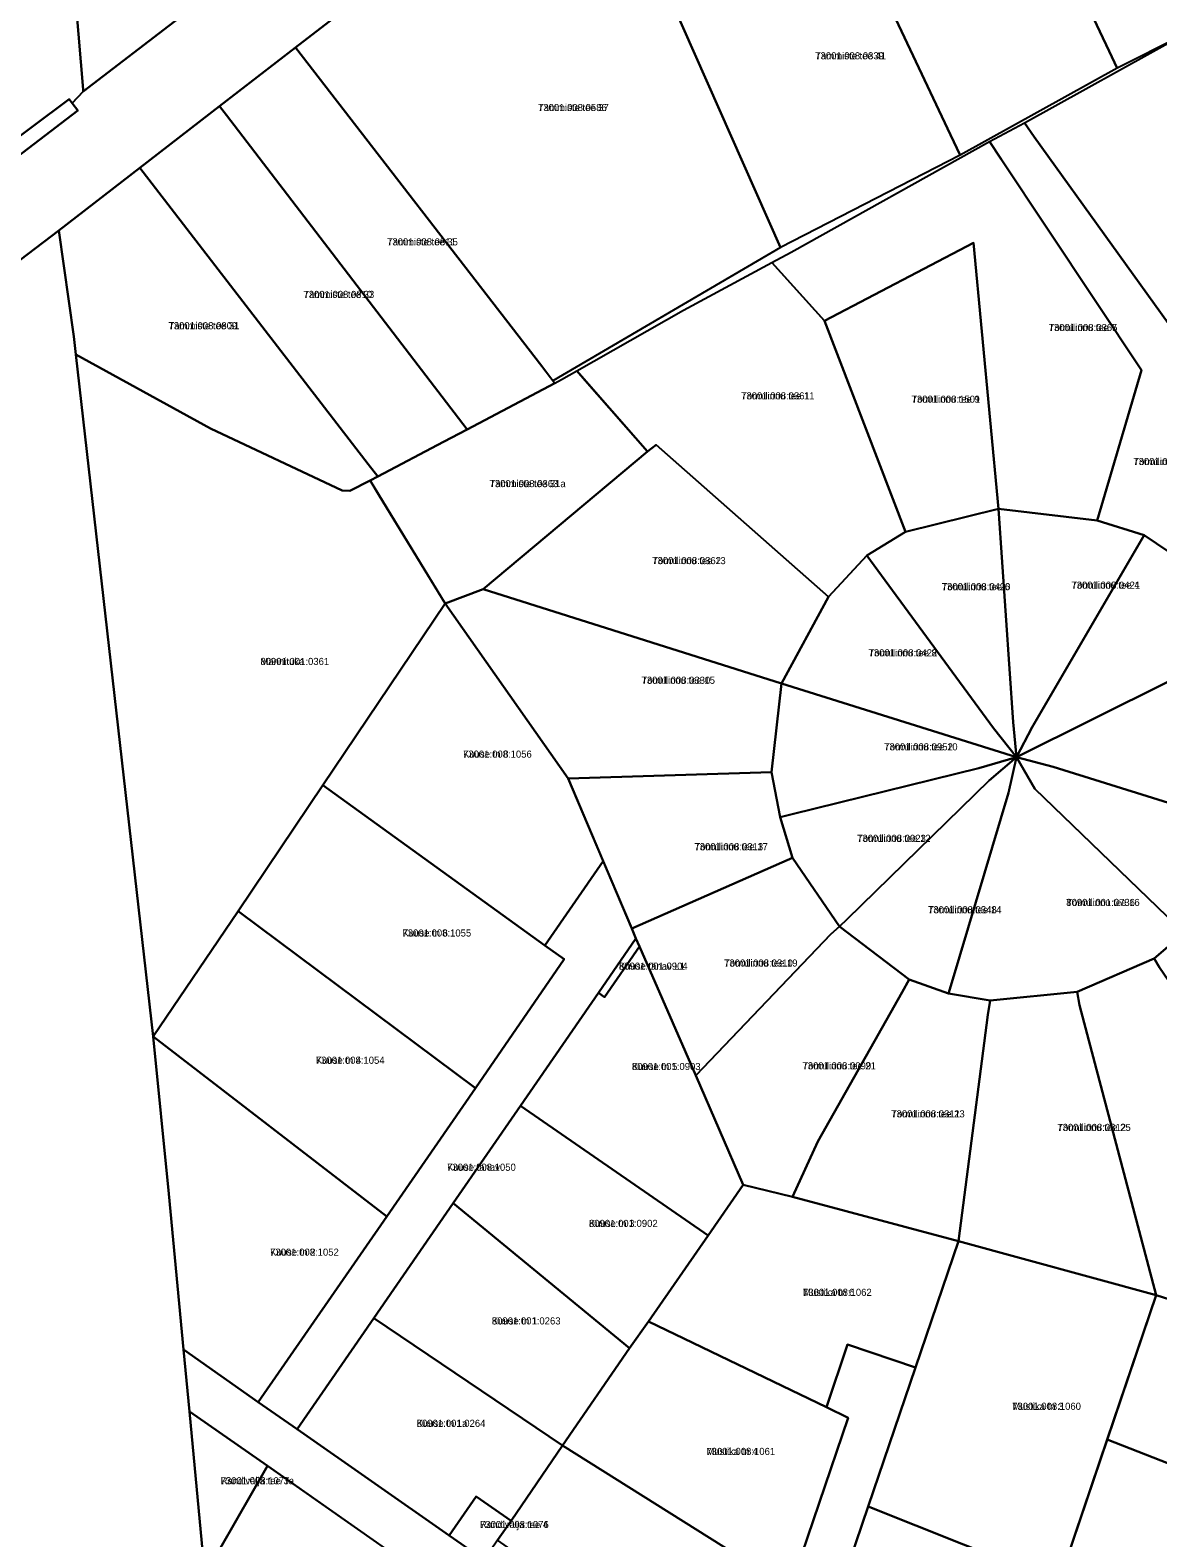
# Model space of a CAD drawing. Extents: x 524000 to 564260, y 6469338 to 6496391.
# Drawn here: x 534532.2 to 534770.1, y 6471075.8 to 6471394 of the extents above; entities that cross this region are included whole.
import ezdxf

# ---------------------------------------------------------------- set-up
doc = ezdxf.new("R2010")
doc.units = 0
for name, color, linetype in [('L_AADRESS', 7, 'Continuous'), ('PIIR', 7, 'Continuous'), ('TUNNUS', 7, 'Continuous')]:
    doc.layers.add(name, color=color, linetype=linetype)

msp = doc.modelspace()

# ---------------------------------------------------------------- linework, layer by layer
at = {"layer": 'PIIR'}
for points in [[(534481.17, 6472077.01), (534486.63, 6472013.62), (534495.05, 6471924.62), (534509.5, 6471769.61), (534510.57, 6471757.68), (534523.78, 6471610.28), (534527.31, 6471565.33), (534528.38, 6471551.7), (534528.76, 6471546.29), (534530.11, 6471527.5), (534537.58, 6471448.85), (534541.52, 6471402.12), (534541.87, 6471398.94), (534543.37, 6471381.46), (534543.41, 6471381.04), (534541.03, 6471378.57), (534540.43, 6471379.38), (534335.48, 6471226.18), (534284.08, 6471179.46), (534215.47, 6471127.13)], [(534215.47, 6471127.13), (534284.08, 6471179.46), (534542.25, 6471376.98), (534541.03, 6471378.57), (534543.41, 6471381.04), (534603.92, 6471427.49), (534626.97, 6471445.17), (534685.61, 6471490.05), (534730.23, 6471522.84), (534753.37, 6471540.67), (534776.58, 6471558.55), (534800.3, 6471576.82), (534824.3, 6471596), (534882.56, 6471640.62), (534889.9, 6471646.39), (534893.89, 6471649.41), (534909.89, 6471661.53), (534983.33, 6471718.25)], [(534927.73, 6471648.97), (534909.29, 6471634.83), (534893.63, 6471622.83), (534877.94, 6471610.75), (534862.22, 6471598.69), (534846.59, 6471586.69), (534831.03, 6471574.75), (534819.64, 6471565.89), (534782.76, 6471537.17), (534753.67, 6471514.61), (534726.03, 6471495.1), (534714.82, 6471486.68), (534694.73, 6471470.61), (534674.75, 6471455.6), (534670.55, 6471453.17), (534651.65, 6471439.19), (534588.21, 6471390.32), (534572.14, 6471377.9), (534555.32, 6471364.9), (534538.24, 6471351.7), (534526.81, 6471342.95), (534315.71, 6471180.27), (534207.2, 6471096.5)], [(533799.02, 6470766.43), (534122.88, 6471015.4), (534512.28, 6471316.63), (534526.81, 6471342.95), (534538.24, 6471351.7), (534541.42, 6471329.31), (534541.85, 6471325.53), (534558.16, 6471181.59), (534561.45, 6471148.34), (534564.56, 6471115.48), (534565.8, 6471102.41), (534569.08, 6471067.87), (534571.13, 6471046.28), (534578.95, 6470963.69), (534600.6, 6470724.56)]]:
    msp.add_lwpolyline(points, dxfattribs=at)
for points in [[(534537.58, 6471448.85), (534539.98, 6471449.9), (534589.47, 6471471.48), (534603.63, 6471428.38), (534603.92, 6471427.49), (534543.41, 6471381.04), (534543.37, 6471381.46), (534541.87, 6471398.94), (534541.52, 6471402.12)], [(534780.82, 6471396.34), (534774.97, 6471392.67), (534761.55, 6471385.92), (534759.86, 6471389.49), (534732.39, 6471447.56), (534750.64, 6471457.14), (534779.27, 6471399.47)], [(534667.27, 6471400.74), (534670.43, 6471403.14), (534688.33, 6471416.71), (534670.55, 6471453.17), (534674.75, 6471455.6), (534691.37, 6471418.94), (534700.89, 6471425.96), (534726.41, 6471371.88), (534728.43, 6471367.6), (534690.51, 6471348.12)], [(534712.04, 6471434.66), (534731.62, 6471449.22), (534732.39, 6471447.56), (534759.86, 6471389.49), (534761.55, 6471385.92), (534728.43, 6471367.6), (534726.41, 6471371.88), (534700.89, 6471425.96)], [(534651.65, 6471439.19), (534667.27, 6471400.74), (534690.51, 6471348.12), (534642.49, 6471319.98), (534640.13, 6471323.03), (534588.21, 6471390.32)], [(534742, 6471374.42), (534774.97, 6471392.67), (534784.08, 6471375.92), (534772.52, 6471370.01), (534810.56, 6471346.59), (534814.05, 6471344.7), (534810.68, 6471343.15), (534776.82, 6471325.86), (534744.08, 6471371.45)], [(534588.21, 6471390.32), (534640.13, 6471323.03), (534642.88, 6471319.46), (534624.4, 6471309.7), (534622.57, 6471312.09), (534573.61, 6471375.99), (534572.14, 6471377.9)], [(534542.25, 6471376.98), (534284.08, 6471179.46), (534335.48, 6471226.18), (534540.43, 6471379.38), (534541.03, 6471378.57)], [(534572.14, 6471377.9), (534573.61, 6471375.99), (534622.57, 6471312.09), (534624.4, 6471309.7), (534619.43, 6471307.08), (534605.54, 6471299.76), (534603.53, 6471302.36), (534555.32, 6471364.9)], [(534734.59, 6471370.43), (534742, 6471374.42), (534744.08, 6471371.45), (534776.82, 6471325.86), (534774.75, 6471319.56), (534795.34, 6471304.11), (534775.06, 6471282.13), (534767.27, 6471287.36), (534757.36, 6471290.47), (534766.71, 6471322.18), (534737.05, 6471366.7)], [(534688.7, 6471344.93), (534692.74, 6471347.12), (534734.59, 6471370.43), (534737.05, 6471366.7), (534766.71, 6471322.18), (534757.36, 6471290.47), (534736.55, 6471292.95), (534731.27, 6471349.1), (534699.82, 6471332.6)], [(534538.24, 6471351.7), (534555.32, 6471364.9), (534603.53, 6471302.36), (534605.54, 6471299.76), (534603.94, 6471298.92), (534599.65, 6471296.76), (534598, 6471296.83), (534570.22, 6471309.86), (534541.85, 6471325.53), (534541.42, 6471329.31)], [(534731.27, 6471349.1), (534736.55, 6471292.95), (534716.9, 6471288.1), (534699.82, 6471332.6)], [(534662.49, 6471305.06), (534647.53, 6471322.05), (534670.06, 6471334.87), (534688.7, 6471344.93), (534699.82, 6471332.6), (534716.9, 6471288.1), (534708.75, 6471283.11), (534700.66, 6471274.34), (534664.31, 6471306.45)], [(534603.94, 6471298.92), (534619.73, 6471272.97), (534593.94, 6471234.64), (534576.08, 6471208.04), (534558.16, 6471181.59), (534541.85, 6471325.53), (534570.22, 6471309.86), (534598, 6471296.83), (534599.65, 6471296.76)], [(534605.94, 6471295.61), (534603.94, 6471298.92), (534605.54, 6471299.76), (534619.43, 6471307.08), (534624.4, 6471309.7), (534642.88, 6471319.46), (534644.34, 6471320.23), (534647.53, 6471322.05), (534649.3, 6471320), (534662.49, 6471305.06), (534627.81, 6471276), (534619.73, 6471272.97)], [(534690.76, 6471256.07), (534627.81, 6471276), (534662.49, 6471305.06), (534664.31, 6471306.45), (534700.66, 6471274.34)], [(534716.9, 6471288.1), (534736.55, 6471292.95), (534739.6, 6471247.88), (534740.34, 6471240.49), (534735.46, 6471246.62), (534708.75, 6471283.11)], [(534740.34, 6471240.49), (534739.6, 6471247.88), (534736.55, 6471292.95), (534757.36, 6471290.47), (534767.27, 6471287.36), (534743.64, 6471246.88)], [(534743.64, 6471246.88), (534767.27, 6471287.36), (534775.06, 6471282.13), (534788.75, 6471264.66), (534740.34, 6471240.49)], [(534700.66, 6471274.34), (534708.75, 6471283.11), (534735.46, 6471246.62), (534740.34, 6471240.49), (534690.76, 6471256.07)], [(534619.73, 6471272.97), (534627.81, 6471276), (534690.76, 6471256.07), (534688.6, 6471237.36), (534645.69, 6471236.02)], [(534619.73, 6471272.97), (534645.69, 6471236.02), (534653.13, 6471218.56), (534640.81, 6471200.81), (534593.94, 6471234.64)], [(534788.75, 6471264.66), (534794.17, 6471246.04), (534793.38, 6471224.32), (534748.04, 6471238.49), (534740.34, 6471240.49)], [(534690.44, 6471227.86), (534688.6, 6471237.36), (534690.76, 6471256.07), (534740.34, 6471240.49), (534732.4, 6471238.22), (534692.96, 6471228.48)], [(534693.07, 6471219.31), (534690.44, 6471227.86), (534692.96, 6471228.48), (534732.4, 6471238.22), (534740.34, 6471240.49), (534734.58, 6471235.57), (534704.59, 6471206.33), (534702.95, 6471204.82)], [(534702.95, 6471204.82), (534704.59, 6471206.33), (534734.58, 6471235.57), (534740.34, 6471240.49), (534738.63, 6471233), (534726.66, 6471192.99), (534725.97, 6471190.68), (534717.69, 6471193.6)], [(534740.34, 6471240.49), (534744.22, 6471233.85), (534774.01, 6471205.05), (534775.68, 6471203.44), (534769.39, 6471198.01), (534753.09, 6471191.01), (534734.76, 6471189.19), (534725.97, 6471190.68), (534726.66, 6471192.99), (534738.63, 6471233)], [(534740.34, 6471240.49), (534748.04, 6471238.49), (534793.38, 6471224.32), (534782.33, 6471209.95), (534775.68, 6471203.44), (534774.01, 6471205.05), (534744.22, 6471233.85)], [(534645.69, 6471236.02), (534688.6, 6471237.36), (534690.44, 6471227.86), (534693.07, 6471219.31), (534690.78, 6471218.3), (534659.16, 6471204.4)], [(534593.94, 6471234.64), (534640.81, 6471200.81), (534644.89, 6471197.88), (534626.16, 6471170.69), (534576.08, 6471208.04)], [(534644.89, 6471197.88), (534640.81, 6471200.81), (534653.13, 6471218.56), (534659.16, 6471204.4), (534660.02, 6471202.26), (534652.1, 6471190.76), (534635.68, 6471166.94), (534621.48, 6471146.38), (534604.7, 6471122.1), (534588.54, 6471098.69), (534580.31, 6471104.42), (534607.48, 6471143.58), (534626.16, 6471170.69)], [(534659.16, 6471204.4), (534690.78, 6471218.3), (534693.07, 6471219.31), (534702.95, 6471204.82), (534701.17, 6471203.18), (534672.64, 6471173.35), (534660.76, 6471200.59), (534660.02, 6471202.26)], [(534576.08, 6471208.04), (534626.16, 6471170.69), (534607.48, 6471143.58), (534558.16, 6471181.59)], [(534791.83, 6471164.95), (534770.49, 6471196.15), (534769.39, 6471198.01), (534775.68, 6471203.44), (534782.33, 6471209.95), (534784.3, 6471208.42), (534812.45, 6471186.51), (534819.71, 6471184.46), (534812.53, 6471159.96), (534811.79, 6471157.46), (534804.86, 6471133.88), (534796.04, 6471136.47)], [(534682.65, 6471150.3), (534672.64, 6471173.35), (534701.17, 6471203.18), (534702.95, 6471204.82), (534717.69, 6471193.6), (534716.21, 6471190.94), (534698.39, 6471159.39), (534693.03, 6471147.73)], [(534653.36, 6471189.84), (534652.1, 6471190.76), (534660.02, 6471202.26), (534660.76, 6471200.59)], [(534675.24, 6471139.58), (534635.68, 6471166.94), (534652.1, 6471190.76), (534653.36, 6471189.84), (534660.76, 6471200.59), (534672.64, 6471173.35), (534682.65, 6471150.3)], [(534753.09, 6471191.01), (534769.39, 6471198.01), (534770.49, 6471196.15), (534791.83, 6471164.95), (534796.04, 6471136.47), (534804.86, 6471133.88), (534801.31, 6471121.49), (534800.29, 6471117.93), (534791.37, 6471120.19), (534769.81, 6471126.97), (534753.6, 6471188.2)], [(534698.39, 6471159.39), (534716.21, 6471190.94), (534717.69, 6471193.6), (534725.97, 6471190.68), (534734.76, 6471189.19), (534734.29, 6471186.14), (534728.05, 6471138.39), (534693.03, 6471147.73)], [(534734.29, 6471186.14), (534734.76, 6471189.19), (534753.09, 6471191.01), (534753.6, 6471188.2), (534769.81, 6471126.97), (534728.05, 6471138.39)], [(534607.48, 6471143.58), (534580.31, 6471104.42), (534564.56, 6471115.48), (534561.45, 6471148.34), (534558.16, 6471181.59)], [(534658.67, 6471115.81), (534621.48, 6471146.38), (534635.68, 6471166.94), (534675.24, 6471139.58), (534662.66, 6471121.41)], [(534675.24, 6471139.58), (534682.65, 6471150.3), (534693.03, 6471147.73), (534728.05, 6471138.39), (534719.02, 6471111.74), (534704.67, 6471116.6), (534700.22, 6471103.35), (534662.66, 6471121.41)], [(534644.51, 6471095.23), (534604.7, 6471122.1), (534621.48, 6471146.38), (534658.67, 6471115.81)], [(534728.05, 6471138.39), (534769.81, 6471126.97), (534749.27, 6471066.34), (534709.02, 6471082.41), (534719.02, 6471111.74)], [(534769.81, 6471126.97), (534791.37, 6471120.19), (534800.29, 6471117.93), (534805.33, 6471118.85), (534807.69, 6471119.28), (534800.5, 6471094.44), (534806.96, 6471093.79), (534801.51, 6471080.03), (534759.42, 6471096.54)], [(534620.59, 6471076.28), (534588.54, 6471098.69), (534604.7, 6471122.1), (534644.51, 6471095.23), (534633.66, 6471079.37), (534626.29, 6471084.51)], [(534662.66, 6471121.41), (534700.22, 6471103.35), (534704.8, 6471101.12), (534692.57, 6471065.1), (534644.51, 6471095.23), (534658.67, 6471115.81)], [(534704.67, 6471116.6), (534719.02, 6471111.74), (534709.02, 6471082.41), (534690.39, 6471027.47), (534681.82, 6471033.46), (534692.57, 6471065.1), (534704.8, 6471101.12), (534700.22, 6471103.35)], [(534564.56, 6471115.48), (534580.31, 6471104.42), (534588.54, 6471098.69), (534620.59, 6471076.28), (534627.97, 6471071.14), (534632.89, 6471067.7), (534681.82, 6471033.46), (534690.39, 6471027.47), (534724.66, 6471003.49), (534761.35, 6470977.81), (534757.59, 6470968.26), (534704.47, 6471005.4), (534649.58, 6471043.8), (534641.39, 6471049.53), (534582.25, 6471090.94), (534565.8, 6471102.41)], [(534565.8, 6471102.41), (534582.25, 6471090.94), (534569.08, 6471067.87)], [(534759.42, 6471096.54), (534801.51, 6471080.03), (534798.46, 6471072.18), (534789.9, 6471050.41), (534749.27, 6471066.34)], [(534644.51, 6471095.23), (534692.57, 6471065.1), (534681.82, 6471033.46), (534632.89, 6471067.7), (534635.73, 6471071.81), (534630.82, 6471075.25), (534633.66, 6471079.37)], [(534582.25, 6471090.94), (534620.83, 6471063.9), (534598.59, 6471026.13), (534571.13, 6471046.28), (534569.08, 6471067.87)], [(534626.29, 6471084.51), (534633.66, 6471079.37), (534630.82, 6471075.25), (534627.97, 6471071.14), (534620.59, 6471076.28)], [(534709.02, 6471082.41), (534749.27, 6471066.34), (534724.66, 6471003.49), (534690.39, 6471027.47)]]:
    msp.add_lwpolyline(points, close=True, dxfattribs=at)

# ---------------------------------------------------------------- texts
at = {"layer": 'L_AADRESS'}
for s, p in [('Tammiste tee 41', (534697.85, 6471387.8)), ('Tammiste tee 37', (534639.36, 6471376.88)), ('Tammiste tee 35', (534607.51, 6471348.53)), ('Tammiste tee 33', (534589.86, 6471337.44)), ('Tammiste tee 31', (534561.39, 6471330.83)), ('Tormilinnu tee 7', (534747.11, 6471330.45)), ('Tormilinnu tee 11', (534682.21, 6471316.03)), ('Tormilinnu tee 9', (534718.18, 6471315.33)), ('Tormilinnu tee 5', (534764.97, 6471302.17)), ('Tammiste tee 31a', (534629.14, 6471297.51)), ('Tormilinnu tee 13', (534663.46, 6471281.26)), ('Tormilinnu tee 6', (534724.55, 6471275.76)), ('Tormilinnu tee 4', (534751.91, 6471276.08)), ('Tormilinnu tee 8', (534709.11, 6471261.8)), ('Männituka', (534580.79, 6471259.98)), ('Tormilinnu tee 15', (534661.2, 6471256.01)), ('Tormilinnu tee 10', (534712.39, 6471241.96)), ('Kuuse tn 8', (534623.54, 6471240.42)), ('Tormilinnu tee 12', (534706.69, 6471222.65)), ('Tormilinnu tee 17', (534672.36, 6471220.88)), ('Tormilinnu tee 14', (534721.65, 6471207.58)), ('Tormilinnu tee 16', (534750.82, 6471209.12)), ('Kuuse tn 6', (534610.76, 6471202.67)), ('Kuuse tänav L1', (534656.43, 6471195.67)), ('Tormilinnu tee 19', (534678.62, 6471196.33)), ('Kuuse tn 4', (534592.48, 6471175.81)), ('Kuuse tn 5', (534659.16, 6471174.49)), ('Tormilinnu tee 21', (534695.16, 6471174.64)), ('Tormilinnu tee 23', (534713.89, 6471164.5)), ('Tormilinnu tee 25', (534748.93, 6471161.64)), ('Kuuse tänav', (534620.17, 6471153.23)), ('Kuuse tn 3', (534650.11, 6471141.38)), ('Kuuse tn 2', (534582.82, 6471135.31)), ('Mustika tn 6', (534695.27, 6471126.83)), ('Kuuse tn 1', (534629.61, 6471120.8)), ('Mustika tn 3', (534739.42, 6471102.78)), ('Kuuse tn 1a', (534613.76, 6471099.19)), ('Mustika tn 4', (534674.89, 6471093.26)), ('Randivälja tee 3a', (534572.38, 6471087.07)), ('Randivälja tee 4', (534627.12, 6471077.83))]:
    msp.add_text(s, height=1.5, dxfattribs=at).set_placement(p)
at = {"layer": 'TUNNUS'}
for s, p in [('73001:008:0339', (534697.85, 6471387.8)), ('73001:008:0586', (534639.36, 6471376.88)), ('73001:008:0811', (534607.51, 6471348.53)), ('73001:008:0810', (534589.86, 6471337.44)), ('73001:008:0809', (534561.39, 6471330.83)), ('73001:008:0365', (534747.11, 6471330.45)), ('73001:008:0361', (534682.21, 6471316.03)), ('73001:008:1501', (534718.18, 6471315.33)), ('73001:008:0364', (534764.97, 6471302.17)), ('73001:008:0363', (534629.14, 6471297.51)), ('73001:008:0362', (534663.46, 6471281.26)), ('73001:008:0420', (534724.55, 6471275.76)), ('73001:008:0421', (534751.91, 6471276.08)), ('73001:008:0422', (534709.11, 6471261.8)), ('80901:001:0361', (534580.79, 6471259.98)), ('73001:008:0330', (534661.2, 6471256.01)), ('73001:008:0952', (534712.39, 6471241.96)), ('73001:008:1056', (534623.54, 6471240.42)), ('73001:008:0023', (534706.69, 6471222.65)), ('73001:008:0313', (534672.36, 6471220.88)), ('73001:008:0348', (534721.65, 6471207.58)), ('80901:001:0736', (534750.82, 6471209.12)), ('73001:008:1055', (534610.76, 6471202.67)), ('80901:001:0904', (534656.43, 6471195.67)), ('73001:008:0310', (534678.62, 6471196.33)), ('73001:008:1054', (534592.48, 6471175.81)), ('80901:001:0903', (534659.16, 6471174.49)), ('73001:008:0099', (534695.16, 6471174.64)), ('73001:008:0311', (534713.89, 6471164.5)), ('73001:008:0312', (534748.93, 6471161.64)), ('73001:008:1050', (534620.17, 6471153.23)), ('80901:001:0902', (534650.11, 6471141.38)), ('73001:008:1052', (534582.82, 6471135.31)), ('73001:008:1062', (534695.27, 6471126.83)), ('80901:001:0263', (534629.61, 6471120.8)), ('73001:008:1060', (534739.42, 6471102.78)), ('80901:001:0264', (534613.76, 6471099.19)), ('73001:008:1061', (534674.89, 6471093.26)), ('73001:008:1077', (534572.38, 6471087.07)), ('73001:008:1076', (534627.12, 6471077.83))]:
    msp.add_text(s, height=1.5, dxfattribs=at).set_placement(p)

doc.saveas('drawing.dxf')
